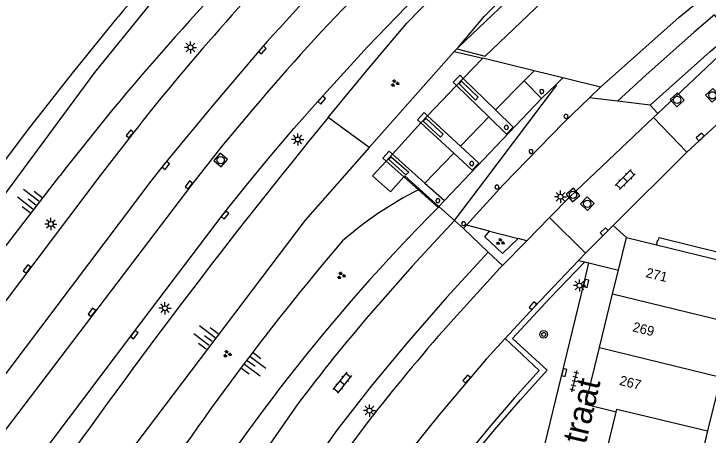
# Model space of a CAD drawing. Extents: x 125000 to 129004, y 397500 to 399008.
# Drawn here: x 127327.2 to 127398.7, y 398569.3 to 398612.6 of the extents above; entities that cross this region are included whole.
import ezdxf

# ---------------------------------------------------------------- set-up
doc = ezdxf.new("R2010")
doc.units = 0
for name, color, linetype in [('gg-anno-huisnummerreeks BGT', 7, 'Continuous'), ('gg-anno-openbare ruimte label', 7, 'Continuous'), ('gg-bbg-gedigitaliseerde bebouwing', 7, 'Continuous'), ('gg-bbg-hoofdgebouw', 7, 'Continuous'), ('gg-bbg-onder overbouw', 7, 'Continuous'), ('gg-bbg-pand overbouw', 7, 'Continuous'), ('gg-bbg-pilaar onder overbouw', 7, 'Continuous'), ('gg-bbg-tussenscheiding', 7, 'Continuous'), ('gg-knt-BGT kruinlijn', 7, 'Continuous'), ('gg-knt-bovenkant onderkant talud', 7, 'Continuous'), ('gg-knt-verharding', 7, 'Continuous'), ('gg-knt-verharding nz', 7, 'Continuous'), ('gg-kntw-beschoeiing', 7, 'Continuous'), ('gg-kwrk-betonelement', 7, 'Continuous'), ('gt-grn-groengrens', 7, 'Continuous'), ('gt-grn-weggrens', 7, 'Continuous'), ('gt-symb-boom', 7, 'Continuous'), ('gt-symb-groenvak', 7, 'Continuous'), ('gt-symb-klinker verharding', 7, 'Continuous'), ('gt-symb-kolk', 7, 'Continuous'), ('gt-symb-lichtmast', 7, 'Continuous'), ('gt-symb-rioolschacht', 7, 'Continuous'), ('gt-symb-talud symbool', 7, 'Continuous'), ('gt-symb-tegel verharding', 7, 'Continuous')]:
    doc.layers.add(name, color=color, linetype=linetype)

# ---------------------------------------------------------------- blocks, each defined once
blk = doc.blocks.new('gt0-KL1')
at = {"layer": 'gt-symb-klinker verharding'}
for p, q in [((-1.15, 0.3), (1.15, 0.3)), ((-1, -0.3), (-1, 0.3)), ((-0.5, 0.3), (-0.5, 0.45)), ((0, -0.3), (0, 0.3)), ((0.5, 0.3), (0.5, 0.45)), ((1, -0.3), (1, 0.3)), ((-1.15, -0.3), (1.15, -0.3)), ((-0.5, -0.45), (-0.5, -0.3)), ((0.5, -0.45), (0.5, -0.3))]:
    blk.add_line(p, q, dxfattribs=at)
blk = doc.blocks.new('gt0-TEG1')
at = {"layer": 'gt-symb-tegel verharding'}
for p, q in [((-1.125, 0), (1.125, 0)), ((-0.9, -0.25), (-0.9, 0.25)), ((-0.45, -0.25), (-0.45, 0.25)), ((0, -0.25), (0, 0.25)), ((0.45, -0.25), (0.45, 0.25)), ((0.9, -0.25), (0.9, 0.25))]:
    blk.add_line(p, q, dxfattribs=at)
blk = doc.blocks.new('gt0-RS')
at = {"layer": 'gt-symb-rioolschacht'}
blk.add_lwpolyline([(-0.5, -0.5), (0.5, -0.5), (0.5, 0.5), (-0.5, 0.5)], close=True, dxfattribs=at)
blk.add_circle((0, 0), 0.375, dxfattribs=at)
blk = doc.blocks.new('gt0-KOLK')
at = {"layer": 'gt-symb-kolk'}
blk.add_lwpolyline([(0, 0), (0.375, 0), (0.375, 0.4), (-0.375, 0.4), (-0.375, 0), (0, 0)], dxfattribs=at)
blk = doc.blocks.new('gt0-BOOM')
at = {"layer": 'gt-symb-boom'}
for radius in [0.4, 0.2]:
    blk.add_circle((0, 0), radius, dxfattribs=at)
blk = doc.blocks.new('gt0-LMAST')
at = {"layer": 'gt-symb-lichtmast'}
for p, q in [((-0.182, 0.173), (-0.447, 0.438)), ((-0.005, 0.246), (-0.005, 0.621)), ((0.172, 0.173), (0.437, 0.438)), ((-0.255, -0.004), (-0.63, -0.004)), ((-0.182, -0.181), (-0.447, -0.446)), ((-0.005, -0.254), (-0.005, -0.629)), ((0.437, -0.446), (0.172, -0.181)), ((0.245, -0.004), (0.62, -0.004))]:
    blk.add_line(p, q, dxfattribs=at)
blk.add_circle((-0.005, -0.004), 0.25, dxfattribs=at)
blk = doc.blocks.new('gt0-GRVAK')
at = {"layer": 'gt-symb-groenvak'}
for p, q in [((-0.11, 0.189), (-0.228, 0.24)), ((-0.182, 0.153), (0.088, 0.153)), ((-0.091, 0.211), (-0.156, 0.322)), ((-0.047, 0.214), (-0.047, 0.393)), ((-0.004, 0.211), (0.061, 0.322)), ((0.015, 0.189), (0.133, 0.24)), ((0.262, -0.052), (0.197, 0.059)), ((0.305, -0.049), (0.305, 0.13)), ((0.349, -0.052), (0.414, 0.059)), ((-0.245, -0.228), (-0.363, -0.177)), ((-0.318, -0.264), (-0.047, -0.264)), ((-0.226, -0.206), (-0.291, -0.095)), ((-0.183, -0.203), (-0.183, -0.024)), ((-0.139, -0.206), (-0.074, -0.095)), ((-0.12, -0.228), (-0.002, -0.177)), ((0.243, -0.074), (0.125, -0.023)), ((0.17, -0.11), (0.441, -0.11)), ((0.368, -0.074), (0.486, -0.023))]:
    blk.add_line(p, q, dxfattribs=at)
blk = doc.blocks.new('gt0-TALUD_1')
at = {"layer": 'gt-symb-talud symbool'}
for p, q in [((-1, -1), (-1, 0)), ((-0.5, -2), (-0.5, 0)), ((0, -1), (0, 0)), ((0.5, -2), (0.5, 0)), ((1, -1), (1, 0))]:
    blk.add_line(p, q, dxfattribs=at)

msp = doc.modelspace()

# ---------------------------------------------------------------- linework, layer by layer
at = {"layer": 'gg-bbg-gedigitaliseerde bebouwing'}
for p, q in [((127399.951, 398575.238), (127398.599, 398569.7)), ((127398.599, 398569.7), (127397.248, 398564.163))]:
    msp.add_line(p, q, dxfattribs=at)
at = {"layer": 'gg-bbg-hoofdgebouw'}
for p, q in [((127372.776, 398609.015), (127372.504, 398608.745)), ((127372.504, 398608.745), (127375.445, 398608.047)), ((127389.418, 398586.238), (127390.239, 398589.594)), ((127390.239, 398589.594), (127393.342, 398588.836)), ((127388.82, 398583.791), (127389.418, 398586.238)), ((127387.468, 398578.264), (127388.82, 398583.791)), ((127387.887, 398566.411), (127389.175, 398571.607))]:
    msp.add_line(p, q, dxfattribs=at)
for points in [[(127387.577, 398605.073), (127395.681, 398612.269), (127403.346, 398618.581)], [(127389.175, 398571.607), (127386.033, 398572.397), (127387.468, 398578.264)]]:
    msp.add_lwpolyline(points, dxfattribs=at)
at = {"layer": 'gg-bbg-onder overbouw'}
for p, q in [((127380.735, 398606.75), (127375.445, 398608.047)), ((127383.699, 398606.024), (127380.735, 398606.75)), ((127387.577, 398605.073), (127383.699, 398606.024)), ((127393.342, 398588.836), (127402.71, 398586.546))]:
    msp.add_line(p, q, dxfattribs=at)
msp.add_lwpolyline([(127372.776, 398609.015), (127375.684, 398608.256), (127382.37, 398614.652), (127388.696, 398620.288), (127387.043, 398622.241)], dxfattribs=at)
at = {"layer": 'gg-bbg-pand overbouw'}
for p, q in [((127372.899, 398609.132), (127372.776, 398609.015)), ((127375.445, 398608.047), (127373.437, 398605.967)), ((127373.437, 398605.967), (127372.746, 398605.252)), ((127372.746, 398605.252), (127369.76, 398602.126)), ((127386.428, 398603.966), (127387.577, 398605.073)), ((127369.76, 398602.126), (127369.081, 398601.382)), ((127369.081, 398601.382), (127366.15, 398598.176)), ((127366.15, 398598.176), (127365.498, 398597.463)), ((127368.916, 398594.594), (127370.937, 398592.78)), ((127370.937, 398592.78), (127372.542, 398591.34)), ((127372.542, 398591.34), (127373.453, 398590.522)), ((127373.453, 398590.522), (127373.771, 398590.869))]:
    msp.add_line(p, q, dxfattribs=at)
for points in [[(127387.043, 398622.241), (127380.649, 398616.521), (127372.899, 398609.132)], [(127386.428, 398603.966), (127383.76, 398601.397), (127377.555, 398595.006), (127373.771, 398590.869)], [(127365.498, 398597.463), (127364.098, 398595.931), (127365.958, 398594.28), (127367.328, 398595.829)], [(127367.328, 398595.829), (127367.421, 398595.935), (127368.916, 398594.594)], [(127393.342, 398588.836), (127393.47, 398589.355), (127393.559, 398589.333), (127393.624, 398589.594), (127402.785, 398587.344), (127402.721, 398587.096), (127402.865, 398587.034), (127402.71, 398586.546)]]:
    msp.add_lwpolyline(points, dxfattribs=at)
at = {"layer": 'gg-bbg-pilaar onder overbouw'}
for points in [[(127374.986, 398604.029), (127374.7, 398603.728), (127373.005, 398605.402), (127373.271, 398605.669), (127374.986, 398604.029)], [(127381.442, 398604.423), (127381.574, 398604.407), (127381.69, 398604.472), (127381.743, 398604.661), (127381.622, 398604.815), (127381.426, 398604.807), (127381.336, 398604.709), (127381.32, 398604.576), (127381.442, 398604.423)], [(127383.934, 398601.869), (127384.066, 398601.853), (127384.182, 398601.918), (127384.235, 398602.107), (127384.114, 398602.261), (127383.918, 398602.253), (127383.828, 398602.155), (127383.812, 398602.022), (127383.934, 398601.869)], [(127371.355, 398600.23), (127371.088, 398599.93), (127369.323, 398601.569), (127369.628, 398601.845), (127371.355, 398600.23)], [(127377.788, 398600.741), (127377.92, 398600.725), (127378.036, 398600.79), (127378.089, 398600.979), (127377.968, 398601.133), (127377.772, 398601.125), (127377.682, 398601.027), (127377.666, 398600.894), (127377.788, 398600.741)], [(127380.336, 398598.247), (127380.468, 398598.231), (127380.584, 398598.296), (127380.637, 398598.485), (127380.516, 398598.639), (127380.32, 398598.631), (127380.23, 398598.533), (127380.214, 398598.4), (127380.336, 398598.247)], [(127367.821, 398596.33), (127367.537, 398596.03), (127365.746, 398597.646), (127366.018, 398597.906), (127367.821, 398596.33)], [(127374.22, 398597.009), (127374.415, 398597.017), (127374.524, 398597.18), (127374.498, 398597.311), (127374.4, 398597.401), (127374.267, 398597.417), (127374.114, 398597.295), (127374.098, 398597.163), (127374.22, 398597.009)], [(127376.826, 398594.581), (127377.021, 398594.589), (127377.13, 398594.752), (127377.104, 398594.883), (127377.006, 398594.973), (127376.873, 398594.989), (127376.72, 398594.867), (127376.704, 398594.735), (127376.826, 398594.581)], [(127370.738, 398593.184), (127370.934, 398593.192), (127371.042, 398593.355), (127371.016, 398593.486), (127370.918, 398593.576), (127370.722, 398593.568), (127370.614, 398593.405), (127370.64, 398593.274), (127370.738, 398593.184)], [(127373.393, 398590.82), (127373.589, 398590.828), (127373.697, 398590.991), (127373.671, 398591.122), (127373.573, 398591.212), (127373.377, 398591.204), (127373.269, 398591.041), (127373.295, 398590.91), (127373.393, 398590.82)]]:
    msp.add_lwpolyline(points, dxfattribs=at)
at = {"layer": 'gg-bbg-tussenscheiding'}
for p, q in [((127388.82, 398583.791), (127401.302, 398580.775)), ((127387.468, 398578.264), (127399.951, 398575.238))]:
    msp.add_line(p, q, dxfattribs=at)
msp.add_lwpolyline([(127389.175, 398571.607), (127389.257, 398571.937), (127398.599, 398569.7)], dxfattribs=at)
at = {"layer": 'gg-knt-BGT kruinlijn'}
for p, q in [((127372.504, 398608.745), (127363.767, 398598.856)), ((127313.147, 398571.618), (127331.894, 398595.938))]:
    msp.add_line(p, q, dxfattribs=at)
for points in [[(127372.899, 398609.132), (127375.639, 398612.365), (127386.406, 398623.068)], [(127363.767, 398598.856), (127357.154, 398591.372), (127335.418, 398562.699)]]:
    msp.add_lwpolyline(points, dxfattribs=at)
for centre, radius, start, end in [((127534.511, 398439.748), 255.83, 126.68838, 142.37264), ((127386.061, 398560.376), 38.229, 116.80619, 130.9224), ((127568.836, 398412.105), 273.078, 139.55358, 147.31546)]:
    msp.add_arc(centre, radius, start, end, dxfattribs=at)
at = {"layer": 'gg-knt-bovenkant onderkant talud'}
for p, q in [((127379.707, 398605.726), (127376.763, 398602.721)), ((127381.501, 398603.91), (127371.494, 398593.402)), ((127376.072, 398602.005), (127373.153, 398598.983)), ((127372.454, 398598.259), (127369.492, 398595.191))]:
    msp.add_line(p, q, dxfattribs=at)
msp.add_lwpolyline([(127359.53, 398601.95), (127363.56, 398606.817), (127367.636, 398611.643)], dxfattribs=at)
for centre, radius, start, end in [((127540.915, 398445.372), 240.149, 104.69316, 136.18243), ((127860.124, 398191.546), 647.322, 140.653906, 144.868224), ((127506.922, 398456.998), 192.161, 135.08173, 148.99296)]:
    msp.add_arc(centre, radius, start, end, dxfattribs=at)
at = {"layer": 'gg-knt-verharding'}
for p, q in [((127400.673, 398609.156), (127393.457, 398602.352)), ((127389.321, 398603.609), (127386.428, 398603.966)), ((127392.682, 398603.2), (127389.321, 398603.609)), ((127393.457, 398602.352), (127392.682, 398603.2)), ((127393.457, 398602.352), (127393.03, 398601.947)), ((127396.447, 398598.377), (127393.03, 398601.947)), ((127396.447, 398598.377), (127399.478, 398601.172)), ((127379.972, 398589.258), (127382.312, 398591.645)), ((127386.031, 398587.968), (127382.312, 398591.645)), ((127376.158, 398590.249), (127373.771, 398590.869)), ((127373.453, 398590.522), (127376.003, 398588.074)), ((127376.158, 398590.249), (127379.106, 398589.483)), ((127377.476, 398586.71), (127379.972, 398589.258)), ((127379.972, 398589.258), (127379.106, 398589.483)), ((127386.031, 398587.968), (127385.305, 398587.237)), ((127385.305, 398587.237), (127385.956, 398587.079)), ((127385.956, 398587.079), (127386.371, 398586.978)), ((127386.371, 398586.978), (127389.418, 398586.238))]:
    msp.add_line(p, q, dxfattribs=at)
for points in [[(127322.695, 398557.536), (127325.418, 398561.058), (127327.947, 398564.527), (127339.403, 398579.719), (127348.767, 398592.038), (127351.111, 398594.967), (127353.348, 398597.681), (127355.997, 398600.804), (127358.709, 398603.873), (127363.594, 398609.204), (127368.599, 398614.422)], [(127392.682, 398603.2), (127398.858, 398608.72), (127400.959, 398610.502), (127399.324, 398612.506), (127397.223, 398610.724), (127392.254, 398606.313), (127389.321, 398603.609)], [(127352.608, 398609.026), (127347.585, 398603.124), (127342.659, 398597.141), (127341.268, 398595.39), (127323.45, 398571.843)], [(127372.542, 398591.34), (127375.644, 398595.478), (127383.035, 398605.232), (127382.958, 398605.311)], [(127351.807, 398602.823), (127348.573, 398598.999), (127345.475, 398595.064), (127326.246, 398569.723)], [(127339.407, 398600.298), (127336.057, 398595.965), (127314.993, 398568.084), (127309.907, 398561.604), (127307.496, 398558.888), (127305.002, 398556.248), (127303.633, 398554.933)], [(127372.542, 398591.34), (127368.167, 398586.639), (127363.928, 398581.816)], [(127379.106, 398589.483), (127377.485, 398587.949), (127375.663, 398589.66), (127376.158, 398590.249)], [(127376.003, 398588.074), (127371.751, 398583.458), (127367.62, 398578.732), (127363.949, 398574.314), (127360.425, 398569.778), (127357.547, 398565.673), (127354.793, 398561.483), (127352.228, 398557.489), (127349.734, 398553.45)], [(127365.11, 398554.182), (127366.301, 398556.043), (127368.645, 398559.512), (127371.1, 398562.904), (127373.829, 398566.388), (127376.65, 398569.797), (127379.322, 398572.906), (127382.063, 398575.955), (127378.5, 398579.21), (127382.398, 398583.403), (127385.956, 398587.079)], [(127377.739, 398579.195), (127380.76, 398582.446), (127385.305, 398587.237)], [(127372.456, 398581.231), (127377.203, 398586.432), (127377.476, 398586.71)], [(127374.658, 398539.09), (127378.746, 398555.869), (127381.209, 398565.71), (127385.902, 398584.922), (127386.371, 398586.978)], [(127377.739, 398579.195), (127381.263, 398575.903), (127378.709, 398573.085), (127376.229, 398570.202), (127373.398, 398566.759), (127370.66, 398563.243), (127368.197, 398559.847), (127365.843, 398556.374), (127362.975, 398551.883), (127360.218, 398547.323), (127356.064, 398549.765)], [(127356.415, 398572.468), (127353.27, 398567.997), (127350.27, 398563.428), (127347.924, 398559.693), (127345.681, 398555.895), (127349.734, 398553.45)], [(127348.79, 398547.827), (127354.61, 398557.514), (127357.824, 398562.479), (127360.873, 398566.905), (127364.083, 398571.216)]]:
    msp.add_lwpolyline(points, dxfattribs=at)
for centre, radius, start, end in [((127533.601, 398448.772), 246.271, 135.28851, 138.77937), ((127553.327, 398430.454), 268.656, 135.03645, 138.34184), ((127504.048, 398475.222), 198.643, 135.12772, 140.03195), ((127529.782, 398450.937), 241.974, 138.56916, 141.88365), ((127497.441, 398466.819), 176.21, 139.26095, 143.16128), ((127525.901, 398444.436), 205.568, 138.28332, 141.92234)]:
    msp.add_arc(centre, radius, start, end, dxfattribs=at)
at = {"layer": 'gg-knt-verharding nz'}
for p, q in [((127388.884, 398590.819), (127396.447, 398598.377)), ((127386.031, 398587.968), (127388.884, 398590.819))]:
    msp.add_line(p, q, dxfattribs=at)
for points in [[(127393.03, 398601.947), (127384.374, 398593.734), (127382.312, 398591.645)], [(127377.739, 398579.195), (127375.808, 398577.064), (127370.913, 398571.309), (127367.983, 398567.658), (127365.14, 398563.837), (127362.426, 398559.924), (127359.391, 398555.233), (127356.064, 398549.765)]]:
    msp.add_lwpolyline(points, dxfattribs=at)
at = {"layer": 'gg-kntw-beschoeiing'}
msp.add_lwpolyline([(127304.546, 398573.735), (127305.144, 398573.276), (127308.132, 398573.4), (127328.581, 398600.604), (127333.188, 398606.5), (127337.917, 398612.298)], dxfattribs=at)
for centre, radius, start, end in [((127498.227, 398481.739), 206.749, 136.97432, 140.84011), ((127555.996, 398430.051), 294.214, 139.75162, 143.63744)]:
    msp.add_arc(centre, radius, start, end, dxfattribs=at)
at = {"layer": 'gg-kwrk-betonelement'}
for p, q in [((127379.707, 398605.726), (127380.735, 398606.75)), ((127373.437, 398605.967), (127376.763, 398602.721)), ((127381.501, 398603.91), (127379.707, 398605.726)), ((127383.699, 398606.024), (127382.958, 398605.311)), ((127376.072, 398602.005), (127372.746, 398605.252)), ((127382.958, 398605.311), (127381.501, 398603.91)), ((127369.76, 398602.126), (127373.153, 398598.983)), ((127372.454, 398598.259), (127369.081, 398601.382)), ((127366.15, 398598.176), (127369.492, 398595.191)), ((127367.328, 398595.829), (127365.498, 398597.463)), ((127368.821, 398594.496), (127367.328, 398595.829)), ((127369.492, 398595.191), (127371.494, 398593.402)), ((127370.85, 398592.683), (127368.821, 398594.496)), ((127370.937, 398592.78), (127370.85, 398592.683)), ((127371.494, 398593.402), (127370.937, 398592.78))]:
    msp.add_line(p, q, dxfattribs=at)
for points in [[(127372.746, 398605.252), (127372.413, 398605.577), (127373.108, 398606.289), (127373.437, 398605.967)], [(127369.081, 398601.382), (127368.731, 398601.706), (127369.415, 398602.445), (127369.76, 398602.126)], [(127376.763, 398602.721), (127378.58, 398600.947), (127377.885, 398600.235), (127376.072, 398602.005)], [(127365.498, 398597.463), (127365.154, 398597.771), (127365.797, 398598.491), (127366.15, 398598.176)], [(127373.153, 398598.983), (127375.028, 398597.247), (127374.343, 398596.509), (127372.454, 398598.259)]]:
    msp.add_lwpolyline(points, dxfattribs=at)
at = {"layer": 'gt-grn-groengrens'}
msp.add_line((127363.767, 398598.856), (127359.53, 398601.95), dxfattribs=at)
msp.add_lwpolyline([(127480.665, 398698.478), (127464.232, 398694.435), (127449.145, 398689.314), (127436.214, 398683.923), (127423.283, 398677.724), (127408.467, 398669.638), (127392.842, 398659.396), (127380.988, 398650.771), (127370.482, 398642.954), (127358.628, 398632.442), (127344.62, 398617.888), (127335.46, 398606.567), (127311.754, 398574.493), (127308.79, 398571.258), (127304.211, 398570.989), (127298.014, 398576.649), (127299.631, 398582.309), (127335.73, 398627.591), (127355.935, 398648.614), (127392.842, 398676.107), (127409.005, 398686.08), (127435.676, 398698.748)], dxfattribs=at)
at = {"layer": 'gt-grn-weggrens'}
for p, q in [((127388.884, 398590.819), (127390.239, 398589.594)), ((127376.003, 398588.074), (127377.476, 398586.71))]:
    msp.add_line(p, q, dxfattribs=at)

# ---------------------------------------------------------------- block references
at = {"layer": 'gt-symb-boom', "rotation": -90.00000000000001}
msp.add_blockref('gt0-BOOM', (127381.725, 398579.624), dxfattribs=at)
at = {"layer": 'gt-symb-groenvak'}
for p in [(127366.389, 398605.472), (127360.865, 398585.683), (127349.124, 398577.61)]:
    msp.add_blockref('gt0-GRVAK', p, dxfattribs=at)
at = {"layer": 'gt-symb-groenvak', "rotation": -13.716469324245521}
msp.add_blockref('gt0-GRVAK', (127377.25, 398589.141), dxfattribs=at)
at = {"layer": 'gt-symb-klinker verharding'}
for p, rotation in [((127390.116, 398595.557), 45.0000000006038), ((127360.971, 398574.662), -128.30199383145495)]:
    msp.add_blockref('gt0-KL1', p, dxfattribs=dict(at, rotation=rotation))
at = {"layer": 'gt-symb-kolk'}
for p, rotation in [((127352.608, 398609.026), -131.5954817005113), ((127358.709, 398603.873), -131.67635772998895), ((127339.26, 398600.123), 49.989042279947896), ((127397.971, 398599.799), 43.05576962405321), ((127342.659, 398597.141), -128.66875373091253), ((127345.355, 398594.897), 54.2758651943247), ((127348.767, 398592.038), -131.9190641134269), ((127388.092, 398590.039), 44.67584063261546), ((127328.681, 398586.228), 52.84362584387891), ((127385.902, 398584.922), -103.82779503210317), ((127380.76, 398582.446), 47.10610927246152), ((127335.364, 398581.775), 52.717744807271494), ((127339.403, 398579.719), -127.23665897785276), ((127383.642, 398575.746), -103.64723833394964), ((127373.927, 398574.89), 49.29925519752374)]:
    msp.add_blockref('gt0-KOLK', p, dxfattribs=dict(at, rotation=rotation))
at = {"layer": 'gt-symb-lichtmast'}
for p in [(127345.353, 398609.16), (127356.395, 398599.684), (127383.459, 398593.795), (127330.97, 398590.989), (127385.411, 398584.653), (127342.729, 398582.318), (127363.792, 398571.787)]:
    msp.add_blockref('gt0-LMAST', p, dxfattribs=at)
at = {"layer": 'gt-symb-rioolschacht'}
for p, rotation in [((127399.104, 398604.224), -46.70135460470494), ((127395.465, 398603.764), -48.44738685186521), ((127348.459, 398597.567), -40.091680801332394), ((127384.741, 398593.975), -48.52829927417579), ((127386.211, 398593.071), -43.7035699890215)]:
    msp.add_blockref('gt0-RS', p, dxfattribs=dict(at, rotation=rotation))
at = {"layer": 'gt-symb-talud symbool'}
for p, xscale, yscale, rotation in [((127329.437, 398592.958), 1.0000499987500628, 1.0000499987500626, -127.44283634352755), ((127347.583, 398578.921), 1.0000124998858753, 1.000012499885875, -127.15637415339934), ((127351.204, 398576.917), 1.000012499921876, 1.0000124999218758, 53.416578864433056)]:
    msp.add_blockref('gt0-TALUD_1', p, dxfattribs=dict(at, xscale=xscale, yscale=yscale, rotation=rotation))
at = {"layer": 'gt-symb-tegel verharding', "rotation": 76.29711003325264}
msp.add_blockref('gt0-TEG1', (127384.891, 398574.793), dxfattribs=at)

# ---------------------------------------------------------------- texts
at = {"layer": 'gg-anno-huisnummerreeks BGT'}
for s, rotation, p in [('271', 346.3, (127392.164, 398585.532)), ('269', 346.2, (127390.799, 398579.953)), ('267', 346.2, (127389.451, 398574.441))]:
    msp.add_text(s, height=1, rotation=rotation, dxfattribs=at).set_placement(p)
at = {"layer": 'gg-anno-openbare ruimte label'}
msp.add_text('Oegstgeeststraat', height=2.5, rotation=76.7, dxfattribs=at).set_placement((127381.725, 398549.98))

doc.saveas('drawing.dxf')
